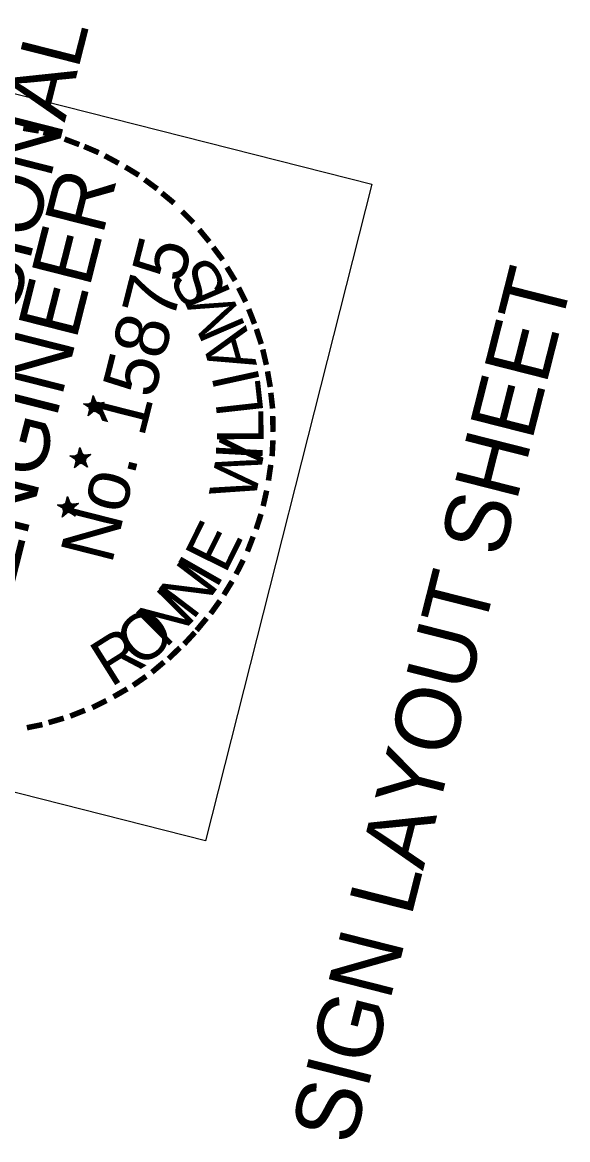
# Model space of a CAD drawing. Extents: x 670257 to 671518, y 737783 to 738188.
# Drawn here: x 670969.79 to 670974.28, y 738002.69 to 738011.89 of the extents above; entities that cross this region are included whole.
import ezdxf

# ---------------------------------------------------------------- set-up
doc = ezdxf.new("R2010")
doc.units = 0
for name, color, linetype in [('R_Border Notes', 7, 'Continuous'), ('R_Border PE', 7, 'Continuous'), ('R_Border Prem', 7, 'Continuous')]:
    doc.layers.add(name, color=color, linetype=linetype)

msp = doc.modelspace()

# ---------------------------------------------------------------- linework, layer by layer
at = {"layer": 'R_Border PE'}
for p, q in [((670970.375, 738008.8141), (670970.3614, 738008.7402)), ((670970.375, 738008.8141), (670970.3699, 738008.7432)), ((670970.375, 738008.8141), (670970.3747, 738008.742)), ((670970.375, 738008.8141), (670970.3807, 738008.725)), ((670970.375, 738008.8141), (670970.3832, 738008.7553)), ((670970.375, 738008.8141), (670970.3893, 738008.7589)), ((670970.375, 738008.8141), (670970.3924, 738008.7607)), ((670970.4663, 738008.7574), (670970.3807, 738008.725)), ((670970.4663, 738008.7574), (670970.3874, 738008.7413)), ((670970.4663, 738008.7574), (670970.3887, 738008.7462)), ((670970.4663, 738008.7574), (670970.3989, 738008.7358)), ((670970.4663, 738008.7574), (670970.4019, 738008.717)), ((670970.4663, 738008.7574), (670970.4044, 738008.7267)), ((670970.4663, 738008.7574), (670970.4092, 738008.7152)), ((670970.3807, 738008.725), (670970.2935, 738008.7471)), ((670970.2935, 738008.7471), (670970.3577, 738008.7463)), ((670970.2935, 738008.7471), (670970.3571, 738008.7439)), ((670970.2935, 738008.7471), (670970.3553, 738008.7366)), ((670970.2935, 738008.7471), (670970.3528, 738008.7269)), ((670970.2935, 738008.7471), (670970.3516, 738008.7221)), ((670970.2935, 738008.7471), (670970.3504, 738008.7172)), ((670970.3325, 738008.6469), (670970.3807, 738008.725)), ((670970.3325, 738008.6469), (670970.3552, 738008.7057)), ((670970.3325, 738008.6469), (670970.36, 738008.7044)), ((670970.3325, 738008.6469), (670970.3643, 738008.7008)), ((670970.3325, 738008.6469), (670970.3715, 738008.699)), ((670970.3325, 738008.6469), (670970.3782, 738008.6947)), ((670970.3325, 738008.6469), (670970.383, 738008.6935)), ((670970.4399, 738008.6532), (670970.3788, 738008.6971)), ((670970.4399, 738008.6532), (670970.3807, 738008.725)), ((670970.4399, 738008.6532), (670970.3891, 738008.6971)), ((670970.4399, 738008.6532), (670970.3934, 738008.7037)), ((670970.4399, 738008.6532), (670970.4001, 738008.7098)), ((670970.4399, 738008.6532), (670970.4019, 738008.717)), ((670970.4399, 738008.6532), (670970.4074, 738008.7182)), ((670970.2637, 738008.3858), (670970.2502, 738008.3119)), ((670970.2637, 738008.3858), (670970.2587, 738008.3149)), ((670970.2637, 738008.3858), (670970.2635, 738008.3137)), ((670970.2637, 738008.3858), (670970.2695, 738008.2967)), ((670970.2637, 738008.3858), (670970.272, 738008.327)), ((670970.2637, 738008.3858), (670970.2757, 738008.3312)), ((670970.2637, 738008.3858), (670970.2818, 738008.3348)), ((670970.2695, 738008.2967), (670970.1823, 738008.3188)), ((670970.1823, 738008.3188), (670970.2465, 738008.318)), ((670970.1823, 738008.3188), (670970.2459, 738008.3156)), ((670970.1823, 738008.3188), (670970.2441, 738008.3083)), ((670970.1823, 738008.3188), (670970.2416, 738008.2986)), ((670970.1823, 738008.3188), (670970.2404, 738008.2938)), ((670970.1823, 738008.3188), (670970.2367, 738008.2895)), ((670970.2213, 738008.2186), (670970.2695, 738008.2967)), ((670970.3551, 738008.3291), (670970.2695, 738008.2967)), ((670970.3287, 738008.2249), (670970.2695, 738008.2967)), ((670970.3551, 738008.3291), (670970.2762, 738008.313)), ((670970.3551, 738008.3291), (670970.2781, 738008.3203)), ((670970.3551, 738008.3291), (670970.2859, 738008.3106)), ((670970.3551, 738008.3291), (670970.2913, 738008.2912)), ((670970.3551, 738008.3291), (670970.2932, 738008.2984)), ((670970.3551, 738008.3291), (670970.2955, 738008.2875)), ((670970.2213, 738008.2186), (670970.244, 738008.2774)), ((670970.2213, 738008.2186), (670970.2488, 738008.2761)), ((670970.2213, 738008.2186), (670970.2512, 738008.2755)), ((670970.2213, 738008.2186), (670970.2603, 738008.2706)), ((670970.2213, 738008.2186), (670970.2652, 738008.2694)), ((670970.2213, 738008.2186), (670970.27, 738008.2682)), ((670970.3287, 738008.2249), (670970.2682, 738008.2712)), ((670970.3287, 738008.2249), (670970.2785, 738008.2712)), ((670970.3287, 738008.2249), (670970.2822, 738008.2754)), ((670970.3287, 738008.2249), (670970.2889, 738008.2918)), ((670970.3287, 738008.2249), (670970.2889, 738008.2815)), ((670970.3287, 738008.2249), (670970.2962, 738008.2899)), ((670970.1617, 738007.9836), (670970.1475, 738007.9072)), ((670970.1617, 738007.9836), (670970.156, 738007.9102)), ((670970.1617, 738007.9836), (670970.1609, 738007.909)), ((670970.1617, 738007.9836), (670970.1669, 738007.892)), ((670970.1617, 738007.9836), (670970.1694, 738007.9223)), ((670970.1617, 738007.9836), (670970.173, 738007.9265)), ((670970.1617, 738007.9836), (670970.1791, 738007.9302)), ((670970.0796, 738007.9141), (670970.1445, 738007.9157)), ((670970.1669, 738007.892), (670970.0796, 738007.9141)), ((670970.0796, 738007.9141), (670970.1433, 738007.9109)), ((670970.0796, 738007.9141), (670970.1414, 738007.9036)), ((670970.0796, 738007.9141), (670970.139, 738007.8939)), ((670970.0796, 738007.9141), (670970.1378, 738007.8891)), ((670970.0796, 738007.9141), (670970.1341, 738007.8848)), ((670970.1187, 738007.8139), (670970.1669, 738007.892)), ((670970.1187, 738007.8139), (670970.142, 738007.8751)), ((670970.1187, 738007.8139), (670970.1462, 738007.8715)), ((670970.1187, 738007.8139), (670970.1486, 738007.8708)), ((670970.1187, 738007.8139), (670970.1577, 738007.866)), ((670970.1187, 738007.8139), (670970.1625, 738007.8647)), ((670970.1187, 738007.8139), (670970.1674, 738007.8635)), ((670970.226, 738007.8203), (670970.1656, 738007.8665)), ((670970.2525, 738007.9245), (670970.1669, 738007.892)), ((670970.226, 738007.8203), (670970.1669, 738007.892)), ((670970.2525, 738007.9245), (670970.1736, 738007.9083)), ((670970.2525, 738007.9245), (670970.1754, 738007.9156)), ((670970.226, 738007.8203), (670970.1759, 738007.8665)), ((670970.226, 738007.8203), (670970.1795, 738007.8707)), ((670970.2525, 738007.9245), (670970.1833, 738007.9059)), ((670970.226, 738007.8203), (670970.1862, 738007.8768)), ((670970.226, 738007.8203), (670970.1863, 738007.8871)), ((670970.2525, 738007.9245), (670970.1887, 738007.8865)), ((670970.2525, 738007.9245), (670970.1905, 738007.8937)), ((670970.2525, 738007.9245), (670970.1929, 738007.8828)), ((670970.226, 738007.8203), (670970.1935, 738007.8852))]:
    msp.add_line(p, q, dxfattribs=at)
for points in [[(670970.2935, 738008.7471), (670970.4663, 738008.7574), (670970.3325, 738008.6469), (670970.375, 738008.8141), (670970.4399, 738008.6532), (670970.2935, 738008.7471)], [(670970.1823, 738008.3188), (670970.3551, 738008.3291), (670970.2213, 738008.2186), (670970.2637, 738008.3858), (670970.3287, 738008.2249), (670970.1823, 738008.3188)], [(670970.0796, 738007.9141), (670970.2525, 738007.9245), (670970.1187, 738007.8139), (670970.1617, 738007.9836), (670970.226, 738007.8203), (670970.0796, 738007.9141)]]:
    msp.add_lwpolyline(points, dxfattribs=at)
for centre, radius in [((670970.3818, 738008.7235), 0.0431), ((670970.3818, 738008.7235), 0.039), ((670970.3818, 738008.7235), 0.0361), ((670970.3818, 738008.7235), 0.0332), ((670970.3818, 738008.7235), 0.0289), ((670970.3818, 738008.7235), 0.0269), ((670970.3818, 738008.7235), 0.0248), ((670970.3818, 738008.7235), 0.0213), ((670970.3818, 738008.7235), 0.0187), ((670970.3818, 738008.7235), 0.0155), ((670970.3818, 738008.7235), 0.0124), ((670970.3818, 738008.7235), 0.00924), ((670970.3818, 738008.7235), 0.00741), ((670970.3818, 738008.7235), 0.0036), ((670970.2703, 738008.296), 0.0431), ((670970.2703, 738008.296), 0.039), ((670970.2703, 738008.296), 0.0361), ((670970.2703, 738008.296), 0.0332), ((670970.2703, 738008.296), 0.0289), ((670970.2703, 738008.296), 0.0269), ((670970.2703, 738008.296), 0.0248), ((670970.2703, 738008.296), 0.0213), ((670970.2703, 738008.296), 0.0187), ((670970.2703, 738008.296), 0.0155), ((670970.2703, 738008.296), 0.0124), ((670970.2703, 738008.296), 0.00924), ((670970.2703, 738008.296), 0.00741), ((670970.2703, 738008.296), 0.0036), ((670970.1677, 738007.8915), 0.0431), ((670970.1677, 738007.8915), 0.039), ((670970.1677, 738007.8915), 0.0361), ((670970.1677, 738007.8915), 0.0332), ((670970.1677, 738007.8915), 0.0289), ((670970.1677, 738007.8915), 0.0269), ((670970.1677, 738007.8915), 0.0248), ((670970.1677, 738007.8915), 0.0213), ((670970.1677, 738007.8915), 0.0187), ((670970.1677, 738007.8915), 0.0155), ((670970.1677, 738007.8915), 0.0124), ((670970.1677, 738007.8915), 0.00924), ((670970.1677, 738007.8915), 0.00741), ((670970.1677, 738007.8915), 0.0036)]:
    msp.add_circle(centre, radius, dxfattribs=at)
at = {"layer": 'R_Border Prem'}
msp.add_lwpolyline([(670966.0414, 738006.4801), (670967.4131, 738011.8889), (670972.6715, 738010.5552), (670971.2997, 738005.1465)], close=True, dxfattribs=at)

# ---------------------------------------------------------------- texts
at = {"layer": 'R_Border Notes'}
msp.add_text('SIGN LAYOUT SHEET', height=0.533593, rotation=75.76855, dxfattribs=at).set_placement((670972.5171, 738002.6283))
at = {"layer": 'R_Border PE'}
for s, height, rotation, p in [('PROFESSIONAL', 0.499995, 75.76855, (670969.0621, 738006.8104)), ('-', 0.4, 350.09866, (670969.7483, 738010.8688)), ('-', 0.3999, 345.70922, (670969.9028, 738010.8373)), ('-', 0.3999, 339.28575, (670970.0615, 738010.7919)), ('-', 0.4, 336.76384, (670970.2172, 738010.7344)), ('-', 0.3999, 331.53115, (670970.3752, 738010.6659)), ('-', 0.4, 328.63664, (670970.5386, 738010.578)), ('ENGINEER', 0.5, 75.76855, (670969.7128, 738007.2102)), ('-', 0.4, 323.65722, (670970.6875, 738010.4836)), ('-', 0.4, 320.38827, (670970.8235, 738010.3794)), ('-', 0.4, 314.8398, (670970.9813, 738010.2388)), ('-', 0.4, 309.61379, (670971.1142, 738010.1019)), ('No. 15875', 0.44, 75.76855, (670970.5259, 738007.4162)), ('-', 0.4, 307.02232, (670971.2259, 738009.9627)), ('S', 0.3849, 121.46196, (670971.495, 738009.6911)), ('-', 0.3999, 301.53388, (670971.3321, 738009.812)), ('M', 0.3849, 113.32556, (670971.6359, 738009.3753)), ('-', 0.3999, 296.85364, (670971.4238, 738009.6546)), ('-', 0.3999, 291.50488, (670971.5038, 738009.4924)), ('A', 0.3849, 105.76014, (670971.7255, 738009.0664)), ('-', 0.4, 288.01764, (670971.5652, 738009.3376)), ('-', 0.4, 283.12539, (670971.6162, 738009.1828)), ('I', 0.3849, 102.33428, (670971.7526, 738008.9232)), ('L', 0.3849, 96.33904, (670971.7792, 738008.6697)), ('-', 0.3999, 280.02017, (670971.655, 738009.0105)), ('-', 0.4, 276.48697, (670971.6823, 738008.8436)), ('L', 0.3849, 90.3438, (670971.7791, 738008.4147)), ('-', 0.3999, 271.24284, (670971.6993, 738008.6665)), ('W', 0.3849, 78.78155, (670971.7041, 738007.9295)), ('I', 0.3849, 86.91795, (670971.7671, 738008.2695)), ('-', 0.4, 267.05431, (670971.7029, 738008.4773)), ('-', 0.3999, 261.58522, (670971.6889, 738008.29)), ('-', 0.4, 257.36031, (670971.6585, 738008.0888)), ('-', 0.4, 252.28682, (670971.6179, 738007.9083)), ('E', 0.3849, 63.72208, (670971.4638, 738007.3376)), ('-', 0.4, 248.88401, (670971.5573, 738007.7302)), ('I', 0.3849, 60.29623, (670971.388, 738007.2131)), ('-', 0.4, 243.32407, (670971.4833, 738007.5504)), ('N', 0.3849, 52.7308, (670971.1952, 738006.9557)), ('-', 0.4, 238.56682, (670971.4003, 738007.3857)), ('N', 0.3849, 45.16538, (670970.9701, 738006.726)), ('-', 0.4, 234.32977, (670971.3076, 738007.2339)), ('O', 0.3849, 38.88465, (670970.7617, 738006.5591)), ('-', 0.3999, 230.36875, (670971.2059, 738007.0972)), ('R', 0.3849, 32.17569, (670970.5202, 738006.4072)), ('-', 0.3999, 227.33894, (670971.1157, 738006.9859)), ('-', 0.4, 223.85834, (670971.0001, 738006.8657)), ('-', 0.3999, 220.41489, (670970.876, 738006.7527)), ('-', 0.4, 214.70237, (670970.7423, 738006.6422)), ('-', 0.4, 209.99236, (670970.5988, 738006.5444)), ('-', 0.3999, 206.48667, (670970.436, 738006.4516)), ('-', 0.4, 196.21567, (670970.1118, 738006.3121)), ('-', 0.4, 201.662, (670970.2721, 738006.3746)), ('-', 0.3999, 191.4974, (670969.9491, 738006.2605))]:
    msp.add_text(s, height=height, rotation=rotation, dxfattribs=at).set_placement(p)

doc.saveas('drawing.dxf')
